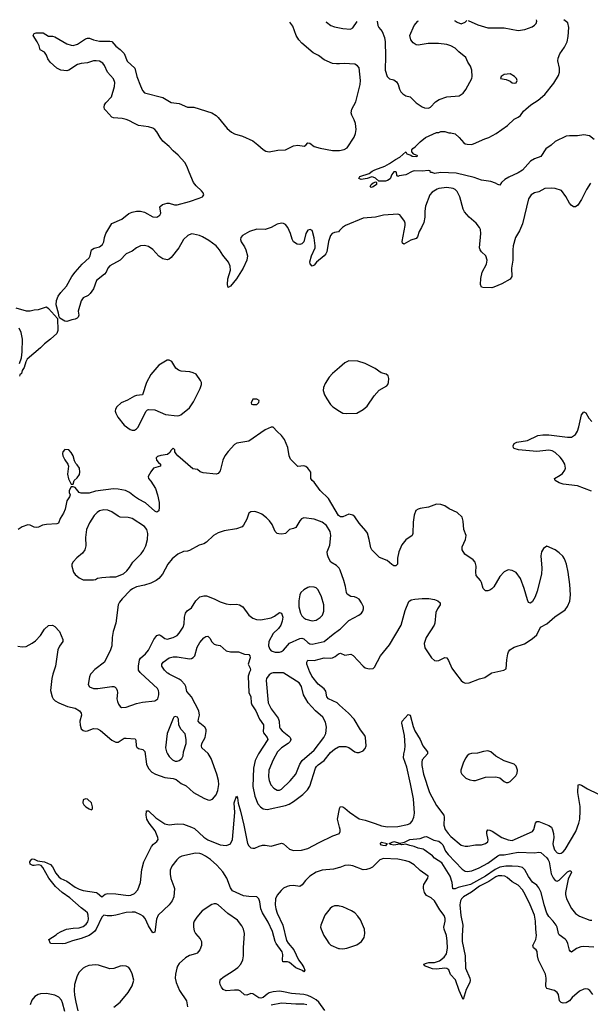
# Model space of a CAD drawing. Header units: inches. Extents: x 2057696 to 2160536, y 827480 to 1016834.
# Tile 358 of 422: x 2086867 to 2092455, y 1006755 to 1016406. Entities that reach past the tile are written whole.
import ezdxf

# ---------------------------------------------------------------- set-up
doc = ezdxf.new("R2010")
doc.units = ezdxf.units.IN
doc.header["$MEASUREMENT"] = 0
for name, color, linetype in [('C0080', 7, 'Continuous'), ('C0081', 7, 'Continuous'), ('C0090', 7, 'Continuous'), ('C0091', 7, 'Continuous')]:
    doc.layers.add(name, color=color, linetype=linetype)

msp = doc.modelspace()

# ---------------------------------------------------------------- linework, layer by layer
at = {"layer": 'C0080', "color": 5}
for points, elevation in [([(2087194.6, 1010000), (2087191.4, 1009990), (2087183.2, 1009950), (2087170.4, 1009830), (2087183.8, 1009770), (2087193.4, 1009750), (2087214, 1009730), (2087250, 1009710.4), (2087335.4, 1009675.4), (2087410, 1009657.5), (2087453.4, 1009630), (2087468.8, 1009610), (2087472, 1009590), (2087456.4, 1009530), (2087458.4, 1009490), (2087470, 1009456), (2087490, 1009437.3), (2087510, 1009433.4), (2087530, 1009437.1), (2087590, 1009457), (2087630, 1009454.9), (2087658.8, 1009438.8), (2087770, 1009342.6), (2087810, 1009324.2), (2087830, 1009324.2), (2087842.7, 1009330), (2087890, 1009362.6), (2087910, 1009364.9), (2087996.5, 1009356.5), (2088003.9, 1009343.9), (2088006.7, 1009290), (2088014.8, 1009274.8), (2088030, 1009263.6), (2088073.9, 1009253.9), (2088093.4, 1009233.4), (2088110.2, 1009110), (2088130, 1009067.2), (2088161.1, 1009030), (2088198, 1009010), (2088290, 1008978.3), (2088370, 1008967.1), (2088397.9, 1008957.9), (2088450, 1008919.6), (2088496.6, 1008896.6), (2088570.1, 1008830.1), (2088670, 1008775.8), (2088710, 1008759), (2088730, 1008757.4), (2088754.3, 1008765.7), (2088790, 1008808.4), (2088807.8, 1008852.2), (2088816.5, 1008910), (2088812.5, 1008950), (2088797.7, 1009010), (2088742.8, 1009162.8), (2088712.7, 1009212.7), (2088652.4, 1009270), (2088646.3, 1009290), (2088651.4, 1009310), (2088682.3, 1009370), (2088693.2, 1009430), (2088692.2, 1009450), (2088681.8, 1009470), (2088630.8, 1009510), (2088616.5, 1009530), (2088617, 1009550), (2088628.7, 1009590), (2088622, 1009630), (2088550, 1009769.8), (2088502.4, 1009822.4), (2088493.4, 1009870), (2088484.7, 1009890), (2088450, 1009928.2), (2088430, 1009942.3), (2088332.4, 1009990), (2088317.9, 1010000)], 420), ([(2087569.8, 1010000), (2087561, 1009990), (2087550, 1009966), (2087538, 1009890), (2087550, 1009866), (2087590, 1009851), (2087630.9, 1009850.9), (2087770, 1009870.4), (2087790.3, 1009870.3), (2087803.1, 1009863.1), (2087813.3, 1009853.3), (2087821.3, 1009830), (2087824.2, 1009810), (2087819.5, 1009750), (2087823.9, 1009723.9), (2087835.6, 1009695.6), (2087850, 1009674.8), (2087864.9, 1009664.9), (2087910, 1009666), (2088010, 1009702.4), (2088070, 1009718), (2088189.3, 1009730.7), (2088219, 1009750), (2088229.2, 1009790), (2088229.2, 1009810), (2088226, 1009830), (2088216, 1009850), (2088055, 1010000)], 440), ([(2089113.5, 1010000), (2089106, 1009970), (2089111.8, 1009811.8), (2089130.1, 1009770.1), (2089134.1, 1009710), (2089141.6, 1009690), (2089181.2, 1009630), (2089215, 1009550), (2089254.3, 1009494.3), (2089256.3, 1009470), (2089251.6, 1009430), (2089255.4, 1009415.4), (2089291.1, 1009370), (2089296.9, 1009350), (2089204.8, 1009210), (2089173.8, 1009146.2), (2089157, 1009070), (2089150.6, 1008890), (2089170, 1008796.4), (2089200.8, 1008720.8), (2089225.2, 1008690), (2089250, 1008671.4), (2089290, 1008662.9), (2089470, 1008703.7), (2089504.7, 1008715.3), (2089550, 1008743.5), (2089638.3, 1008810), (2089684.1, 1008855.9), (2089707.3, 1008892.7), (2089762.7, 1009070), (2089772.8, 1009087.2), (2089790, 1009103.8), (2089850, 1009143.9), (2089910, 1009223.6), (2089950, 1009255.9), (2089990, 1009278.2), (2090000, 1009280.5)], 420), ([(2089335.7, 1010000), (2089330, 1009998), (2089310, 1009983), (2089285.2, 1009950), (2089280.2, 1009930), (2089301.2, 1009710), (2089331.2, 1009650), (2089399.6, 1009559.6), (2089406.7, 1009530), (2089410.2, 1009470.2), (2089416.8, 1009456.8), (2089436.2, 1009436.2), (2089504.3, 1009384.3), (2089517.3, 1009370), (2089522.4, 1009350), (2089515.8, 1009330), (2089496.9, 1009310), (2089430, 1009268.6), (2089391.5, 1009228.5), (2089350.2, 1009150), (2089307.7, 1009050), (2089305.1, 1008985.1), (2089310.4, 1008950), (2089326.8, 1008906.8), (2089355.1, 1008875.1), (2089390, 1008855.3), (2089410, 1008854.6), (2089430, 1008863.6), (2089515.1, 1008944.9), (2089569.8, 1009010), (2089611.3, 1009108.7), (2089634.1, 1009145.9), (2089750, 1009246.4), (2089845.3, 1009370), (2089863.7, 1009410), (2089872.5, 1009470), (2089861.3, 1009521.3), (2089835.3, 1009570), (2089764.7, 1009630), (2089693.5, 1009710), (2089646, 1009790), (2089626, 1009870), (2089605.5, 1009905.5), (2089454.8, 1010000)], 440), ([(2090000, 1009687.9), (2089975.1, 1009710), (2089889.8, 1009750), (2089875, 1009770), (2089863.9, 1009823.9), (2089850, 1009847.1), (2089790, 1009892.8), (2089728.7, 1009970), (2089713.7, 1010000)], 420), ([(2090000, 1008096), (2089939.1, 1008080.9), (2089830, 1008068.6), (2089770, 1008048.6), (2089710, 1008012.4), (2089667.1, 1007970), (2089633.1, 1007926.9), (2089610, 1007910.9), (2089550, 1007919.1), (2089510, 1007917), (2089484.9, 1007910), (2089450, 1007892.2), (2089427.3, 1007870), (2089390, 1007826.3), (2089372.8, 1007790), (2089369.6, 1007730), (2089376.2, 1007690), (2089389.3, 1007649.3), (2089444.7, 1007530), (2089480.5, 1007380.5), (2089495.3, 1007355.3), (2089551.2, 1007290), (2089596.9, 1007190), (2089630.2, 1007150), (2089650, 1007117.1), (2089659.3, 1007090), (2089650, 1007073.2), (2089641.6, 1007081.6), (2089570, 1007111.1), (2089510, 1007163.5), (2089490, 1007172.3), (2089445.2, 1007170), (2089440.5, 1007190), (2089443.8, 1007243.8), (2089437.3, 1007270), (2089377.5, 1007350), (2089368.2, 1007370), (2089341.4, 1007470), (2089299.1, 1007559.1), (2089243.4, 1007650), (2089229.5, 1007690), (2089218.3, 1007758.3), (2089207.9, 1007790), (2089188.4, 1007808.4), (2089110, 1007810.5), (2089057.9, 1007817.9), (2088950, 1007867.3), (2088930, 1007896.8), (2088896.4, 1007990), (2088855.1, 1008055.1), (2088797.3, 1008117.3), (2088734.1, 1008174.1), (2088687.8, 1008207.8), (2088650, 1008227.5), (2088630, 1008234.3), (2088590, 1008236.4), (2088453.5, 1008206.5), (2088430, 1008193.1), (2088407.4, 1008172.6), (2088356.4, 1008110), (2088340.3, 1008070), (2088339.2, 1008030), (2088347.2, 1007987.2), (2088377.9, 1007910), (2088381.7, 1007890), (2088375.9, 1007810), (2088359, 1007770), (2088330, 1007731.3), (2088222.3, 1007630), (2088207.6, 1007590), (2088190, 1007460.9), (2088170, 1007456.3), (2088130, 1007523.5), (2088095.3, 1007595.3), (2088077.7, 1007617.7), (2088053.1, 1007633.1), (2087996.6, 1007656.6), (2087970, 1007659.5), (2087910, 1007653.7), (2087810, 1007628.7), (2087770, 1007623.6), (2087722.6, 1007622.6), (2087690, 1007627.3), (2087670, 1007609.5), (2087616.8, 1007490), (2087600.6, 1007470), (2087570, 1007444.5), (2087547.4, 1007430), (2087470, 1007398.8), (2087382.9, 1007377.1), (2087311.3, 1007350), (2087290, 1007348), (2087169.5, 1007349.5), (2087153.2, 1007390), (2087223.5, 1007436.5), (2087237.2, 1007450), (2087273.2, 1007470), (2087324, 1007490), (2087390, 1007501.1), (2087450, 1007503.1), (2087490, 1007517.4), (2087519.4, 1007540.6), (2087535.6, 1007564.4), (2087540.3, 1007590), (2087538.2, 1007630), (2087529.8, 1007650), (2087509.8, 1007670), (2087470, 1007699.2), (2087357.2, 1007797.2), (2087283.9, 1007850), (2087217.2, 1007910), (2087151.3, 1007990), (2087095.4, 1008095.4), (2087076.9, 1008116.9), (2087050, 1008123.7), (2087010, 1008114), (2086995.3, 1008115.3), (2086968.9, 1008128.9), (2086968, 1008150), (2086978, 1008170), (2086990, 1008182), (2087010, 1008178), (2087040.7, 1008160.7), (2087110, 1008150.5), (2087170, 1008124.4), (2087190, 1008101.6), (2087221.2, 1008041.2), (2087250, 1008003.1), (2087269.2, 1007989.2), (2087330, 1007961.1), (2087410, 1007903.1), (2087450, 1007883.1), (2087490, 1007870.3), (2087618, 1007850), (2087630, 1007845.5), (2087670, 1007806.8), (2087705.5, 1007834.5), (2087730, 1007842), (2087810, 1007838.6), (2087930, 1007821.7), (2087954.2, 1007825.8), (2087990, 1007842.7), (2088023, 1007877), (2088049.9, 1007950.1), (2088062.8, 1008077.2), (2088082.8, 1008150), (2088158.9, 1008301.1), (2088176.7, 1008323.3), (2088208.6, 1008350), (2088222.4, 1008370), (2088221.5, 1008390), (2088194.9, 1008454.9), (2088134.8, 1008530), (2088111.1, 1008570), (2088104.5, 1008610), (2088110, 1008651), (2088130, 1008652), (2088201.7, 1008581.7), (2088290, 1008525.3), (2088330, 1008514.8), (2088410, 1008525), (2088470, 1008522), (2088550, 1008492.9), (2088577.8, 1008477.8), (2088670, 1008392.7), (2088710, 1008366.2), (2088830, 1008319.5), (2088890, 1008312.2), (2088910, 1008317.3), (2088930, 1008329.4), (2088950, 1008370.5), (2088975, 1008635), (2088968.6, 1008730), (2088990, 1008794.8), (2088999.3, 1008779.3), (2089006.4, 1008726.4), (2089030, 1008648.4), (2089062.4, 1008510), (2089090, 1008364.9), (2089098.9, 1008330), (2089110, 1008307.2), (2089130, 1008289), (2089150, 1008284), (2089170, 1008286.7), (2089213.4, 1008306.6), (2089245.2, 1008314.8), (2089270, 1008315.3), (2089330, 1008305.3), (2089430, 1008333), (2089450, 1008327.1), (2089510, 1008277.1), (2089550, 1008261.2), (2089627.3, 1008267.3), (2089690, 1008282.8), (2089799.1, 1008340.9), (2089934.7, 1008405.3), (2089998.4, 1008430), (2090000, 1008433.7)], 380), ([(2090000, 1008490.5), (2089978.4, 1008570), (2089997.4, 1008670), (2090000, 1008675.2)], 380), ([(2089854.5, 1006694.5), (2089795, 1006775), (2089770, 1006797.5), (2089725.6, 1006825.6), (2089690, 1006841.1), (2089651, 1006851), (2089530, 1006859.9), (2089450, 1006878.7), (2089410, 1006882.9), (2089350, 1006876.4), (2089310, 1006866.5), (2089290, 1006855.8), (2089250, 1006820.8), (2089230, 1006814), (2089210, 1006818.5), (2089150, 1006857.2), (2089130, 1006860.9), (2089090, 1006845.5), (2089070, 1006849), (2089030, 1006883.4), (2089010, 1006892.5), (2088970, 1006895.2), (2088890, 1006886.6), (2088860.7, 1006900.7), (2088842.4, 1006922.4), (2088829.1, 1006950), (2088825.9, 1006970), (2088829.9, 1006990), (2088837.8, 1007002.2), (2088858.4, 1007021.6), (2088957.4, 1007082.6), (2089002.6, 1007117.4), (2089031.7, 1007150), (2089050.8, 1007190), (2089060.3, 1007230), (2089058.3, 1007310), (2089067.1, 1007450), (2089058.7, 1007490), (2089043.8, 1007523.8), (2089000, 1007580), (2088904.6, 1007644.6), (2088810, 1007731), (2088790, 1007739.1), (2088770, 1007740.4), (2088750, 1007733.5), (2088654, 1007670), (2088600.3, 1007610), (2088575.8, 1007570), (2088570.3, 1007549.7), (2088568.7, 1007511.3), (2088576.3, 1007476.3), (2088588.5, 1007450), (2088636.1, 1007396.1), (2088648.7, 1007370), (2088647.6, 1007330), (2088631.4, 1007290), (2088603.9, 1007256.1), (2088590, 1007248.7), (2088530, 1007234.6), (2088489.4, 1007210.6), (2088430, 1007154.3), (2088413.6, 1007130), (2088406.4, 1007110), (2088392.1, 1007050), (2088391.3, 1007010), (2088399.7, 1006970), (2088433.4, 1006890), (2088502, 1006790), (2088509.1, 1006730)], 420), ([(2090000, 1007718.1), (2089990, 1007720.8), (2089950, 1007718.7), (2089928.6, 1007711.4), (2089906, 1007694), (2089855.6, 1007630), (2089817.4, 1007530), (2089814.3, 1007510), (2089818.5, 1007490), (2089846, 1007430), (2089870, 1007390.4), (2089894.5, 1007354.5), (2089914.8, 1007334.8), (2089990, 1007301.7), (2090000, 1007301.2)], 420), ([(2087790, 1006726), (2087850, 1006776.9), (2087930.8, 1006870), (2087970, 1006935.5), (2087983.9, 1006990), (2087970, 1007055.1), (2087950, 1007097), (2087934.9, 1007114.9), (2087908.5, 1007128.5), (2087870, 1007132.6), (2087850, 1007129.7), (2087790, 1007107.2), (2087750, 1007101.5), (2087638.1, 1007138.1), (2087610, 1007142.2), (2087545.3, 1007134.7), (2087510, 1007122.9), (2087487.5, 1007110), (2087450, 1007068.9), (2087430, 1007034.2), (2087404.8, 1006950), (2087401.2, 1006890), (2087405.5, 1006845.5), (2087416.7, 1006776.7), (2087438, 1006690)], 420), ([(2087310, 1006684.2), (2087287.6, 1006770), (2087275.8, 1006795.8), (2087250, 1006824.4), (2087210, 1006845.2), (2087130, 1006861.5), (2087070, 1006857.6), (2087048.6, 1006851.4), (2087014, 1006830), (2086985, 1006795), (2086970.2, 1006749.8)], 420), ([(2089678.3, 1006750), (2089650, 1006756.3), (2089570, 1006755.4), (2089430, 1006766.1), (2089330, 1006747)], 440)]:
    msp.add_lwpolyline(points, dxfattribs=dict(at, elevation=elevation))
for points, elevation in [([(2088390, 1009576), (2088378, 1009570), (2088370, 1009558), (2088312.7, 1009410), (2088295.3, 1009270), (2088303.7, 1009230), (2088314, 1009210), (2088330, 1009184.9), (2088363, 1009150), (2088390, 1009139.5), (2088410, 1009138.9), (2088430, 1009144.6), (2088454.9, 1009165.1), (2088468, 1009190), (2088472.4, 1009230), (2088496.1, 1009310), (2088498.7, 1009350), (2088487.4, 1009407.4), (2088448.3, 1009448.3), (2088424.5, 1009490), (2088420.9, 1009550), (2088414, 1009570)], 440), ([(2087510, 1008769), (2087490, 1008759), (2087484.9, 1008730), (2087496, 1008710), (2087516, 1008690), (2087546, 1008670), (2087570, 1008662.8), (2087579, 1008670), (2087581.2, 1008690), (2087569, 1008730), (2087530, 1008765.2)], 420)]:
    msp.add_lwpolyline(points, close=True, dxfattribs=dict(at, elevation=elevation))
at = {"layer": 'C0081', "color": 5}
for points, elevation in [([(2090000, 1015973.6), (2089970, 1015972.4), (2089930, 1015977.4), (2089850, 1016011.1), (2089794.3, 1016054.3), (2089740, 1016080), (2089630, 1016175.6), (2089599.6, 1016210), (2089575.1, 1016250), (2089542, 1016342), (2089513.5, 1016382.7)], 380), ([(2089865.4, 1016385.7), (2089870, 1016380.7), (2089914.8, 1016350), (2089950, 1016335.8), (2090000, 1016324.7)], 380), ([(2090000, 1014338.8), (2089990, 1014327.6), (2089950, 1014319.7), (2089926.7, 1014310), (2089910, 1014289.4), (2089890, 1014232.7), (2089873.4, 1014130), (2089865.2, 1014110), (2089850, 1014089.7), (2089774.4, 1014030), (2089750, 1013999.3), (2089730, 1013988.7), (2089712, 1014012), (2089710, 1014031.3), (2089725.7, 1014090), (2089759.8, 1014170), (2089761.6, 1014190), (2089750, 1014269.2), (2089734.5, 1014330), (2089730, 1014339.5), (2089713.2, 1014350), (2089690, 1014342), (2089670.4, 1014310), (2089650, 1014229.3), (2089631.6, 1014208.4), (2089610, 1014202), (2089584.4, 1014204.4), (2089550, 1014229.4), (2089534.9, 1014254.9), (2089518.2, 1014310), (2089492.2, 1014370), (2089470, 1014399.3), (2089450, 1014409.8), (2089430, 1014411.3), (2089390, 1014401), (2089330, 1014369.1), (2089290, 1014354.6), (2089270, 1014350.6), (2089190, 1014352.2), (2089118, 1014330), (2089050.2, 1014289.8), (2089033.7, 1014270), (2089029, 1014250), (2089035.6, 1014230), (2089070, 1014180.4), (2089082.7, 1014150), (2089096.5, 1014090), (2089090.2, 1014050), (2089056, 1013970), (2088990, 1013865.1), (2088930, 1013792.7), (2088910, 1013782), (2088902.4, 1013810), (2088905.9, 1013865.9), (2088931.6, 1013950), (2088927.5, 1013990), (2088911.5, 1014030), (2088857.9, 1014097.9), (2088825.4, 1014150), (2088790, 1014189.6), (2088720.1, 1014240.1), (2088657.4, 1014277.4), (2088629.3, 1014290), (2088570, 1014305.1), (2088550, 1014305.7), (2088513, 1014290), (2088472.4, 1014250), (2088426, 1014170), (2088350, 1014076.3), (2088330, 1014058.3), (2088310, 1014052.1), (2088270, 1014063.1), (2088230, 1014089), (2088170, 1014152.1), (2088130, 1014181.4), (2088090, 1014192.3), (2088050, 1014188.7), (2088010, 1014170.9), (2087970, 1014136.4), (2087910, 1014112.1), (2087849.6, 1014050.4), (2087750, 1013992.2), (2087731.9, 1013970), (2087712.7, 1013930), (2087697.2, 1013910), (2087620.3, 1013850), (2087590, 1013769.2), (2087558, 1013722), (2087537.7, 1013702.3), (2087490, 1013680.5), (2087469.4, 1013650.6), (2087441.3, 1013550), (2087444.9, 1013510), (2087439.1, 1013490), (2087430, 1013479.3), (2087411.3, 1013470), (2087376.7, 1013463.3), (2087330, 1013446.6), (2087310, 1013449.7), (2087260.9, 1013480.9), (2087253.8, 1013493.8), (2087248, 1013530), (2087223.5, 1013610), (2087227, 1013653), (2087243.7, 1013696.3), (2087268.5, 1013731.5), (2087326.3, 1013793.7), (2087379.2, 1013890), (2087410, 1013932.7), (2087477.7, 1014010), (2087548.7, 1014071.3), (2087558.9, 1014090), (2087569.7, 1014150.3), (2087595.1, 1014164.9), (2087650, 1014179.5), (2087677.3, 1014202.8), (2087689.6, 1014230), (2087696.3, 1014270), (2087709.7, 1014310), (2087771, 1014409), (2087868, 1014452), (2087935.2, 1014504.8), (2087970, 1014520.3), (2088010, 1014530.2), (2088050, 1014528.2), (2088090, 1014518.6), (2088170, 1014473.4), (2088210, 1014470.2), (2088241.1, 1014490), (2088249.7, 1014510), (2088239.5, 1014570), (2088264.5, 1014595.5), (2088310, 1014608.8), (2088330, 1014607.4), (2088384.7, 1014590), (2088410, 1014592.2), (2088530, 1014624.2), (2088624.7, 1014655.3), (2088657, 1014670), (2088669.7, 1014690), (2088663.9, 1014710), (2088648.7, 1014730), (2088596.5, 1014776.5), (2088570.3, 1014810.3), (2088525.7, 1014910), (2088504.1, 1014970), (2088484.7, 1015004.7), (2088418.1, 1015078.1), (2088370, 1015120.2), (2088330, 1015164.5), (2088270, 1015215.3), (2088242, 1015250), (2088210, 1015308.3), (2088190, 1015330.8), (2088170, 1015343.1), (2088130, 1015356.8), (2088029.6, 1015370), (2087990, 1015387), (2087937.5, 1015417.5), (2087910, 1015427.2), (2087870, 1015436.5), (2087785, 1015445), (2087770, 1015451.5), (2087710, 1015514.5), (2087698.7, 1015530), (2087693, 1015550), (2087699.1, 1015570), (2087709.8, 1015590), (2087765.5, 1015650), (2087796.5, 1015750), (2087800.3, 1015790), (2087784.7, 1015824.7), (2087727.1, 1015890), (2087697.4, 1015957.4), (2087680, 1015980), (2087650, 1015998.7), (2087616.8, 1016003.2), (2087590, 1016001.1), (2087530, 1015982.4), (2087470, 1015976.4), (2087434.2, 1015965.8), (2087350, 1015909.7), (2087330, 1015905.6), (2087270, 1015909.7), (2087230, 1015931.3), (2087165.1, 1015990), (2087142.4, 1016022.4), (2087130, 1016059), (2087110, 1016089), (2087069, 1016110), (2087058, 1016150), (2087039, 1016190), (2086999.3, 1016250), (2087007.9, 1016272.1), (2087030, 1016277.3), (2087097.3, 1016277.3), (2087150, 1016244.7), (2087190, 1016244.7), (2087210, 1016238), (2087330.4, 1016170.4), (2087370, 1016154.9), (2087390, 1016152.7), (2087433.9, 1016166.1), (2087510, 1016218), (2087530, 1016224.9), (2087550, 1016224.9), (2087590, 1016207.7), (2087650, 1016194.4), (2087750, 1016194.8), (2087770, 1016190.8), (2087807.9, 1016147.9), (2087852.4, 1016112.4), (2087890, 1016074.4), (2087919.1, 1015999.1), (2087994.4, 1015930), (2088014.9, 1015850), (2088050, 1015756), (2088070, 1015711), (2088088.5, 1015688.5), (2088270, 1015642), (2088350, 1015594), (2088430, 1015583), (2088510, 1015548), (2088572, 1015550), (2088750, 1015493.4), (2088790, 1015467.3), (2088810, 1015447.7), (2088899, 1015339), (2088942, 1015302), (2088970, 1015287.3), (2089050, 1015264.9), (2089150, 1015217.1), (2089199.9, 1015179.9), (2089250, 1015133.4), (2089278.3, 1015118.3), (2089310, 1015112.2), (2089394.1, 1015125.9), (2089470, 1015128.9), (2089550, 1015170.2), (2089590, 1015175), (2089653.7, 1015166.3), (2089670, 1015174.9), (2089690, 1015199.1), (2089710, 1015194.4), (2089750, 1015163.6), (2089810, 1015145.8), (2089930, 1015124.2), (2089990, 1015122.4), (2090000, 1015124.5)], 380), ([(2086830, 1013582.8), (2086930, 1013550.8), (2086970, 1013550.8), (2087010, 1013560.7), (2087050, 1013564), (2087130, 1013590.8), (2087150, 1013574.8), (2087236.2, 1013476.2), (2087239.9, 1013360.1), (2087230.5, 1013330), (2087170, 1013273.2), (2087110.5, 1013229.5), (2087070.5, 1013189.5), (2086940.6, 1013079.4), (2086926.2, 1013053.8), (2086910, 1012995.3), (2086890, 1012966), (2086883.6, 1012936.4), (2086870, 1012926), (2086866.8, 1012913.2)], 380), ([(2086864.2, 1013035.8), (2086885.6, 1013090), (2086891.9, 1013151.9), (2086893.4, 1013273.4), (2086880.1, 1013340.1), (2086863.5, 1013383.5)], 380), ([(2090000, 1012997.7), (2089930, 1012937.2), (2089899.3, 1012900.7), (2089859.8, 1012840.2), (2089840.7, 1012799.3), (2089838.8, 1012770), (2089850.7, 1012730), (2089873.4, 1012690), (2089910, 1012634), (2089934.8, 1012610), (2090000, 1012569.5)], 420), ([(2090000, 1011539.7), (2089990, 1011547.6), (2089891.8, 1011711.8), (2089809.8, 1011790), (2089751.4, 1011871.4), (2089731.5, 1011890), (2089719.7, 1011910), (2089717, 1011970), (2089689.3, 1012010), (2089670, 1012026.6), (2089650, 1012034), (2089590, 1012026), (2089518, 1012098), (2089505.1, 1012130), (2089492.9, 1012212.9), (2089459.5, 1012290), (2089431.5, 1012331.5), (2089387.9, 1012367.9), (2089350, 1012412.7), (2089330, 1012412), (2089270, 1012387), (2089110, 1012273.2), (2088993.6, 1012253.6), (2088970, 1012241.2), (2088907.1, 1012172.9), (2088875.5, 1012130), (2088857.6, 1012090), (2088830, 1011985.2), (2088810, 1011958), (2088790, 1011951.8), (2088663.2, 1011963.2), (2088635.5, 1011975.5), (2088610, 1011996), (2088564.1, 1012004.1), (2088415.3, 1012130), (2088398, 1012150), (2088388, 1012170), (2088386, 1012190), (2088370, 1012206), (2088350, 1012186), (2088336.9, 1012163.1), (2088314.4, 1012145.6), (2088250, 1012134), (2088216.9, 1012123.1), (2088204.7, 1012110), (2088206.8, 1012090), (2088225.5, 1012065.5), (2088244.7, 1012050), (2088244.7, 1012030), (2088178, 1012010), (2088150, 1011975.3), (2088124.9, 1011930), (2088128, 1011910), (2088150, 1011884), (2088196.4, 1011810), (2088217.1, 1011750), (2088232.3, 1011672.3), (2088233.3, 1011626.7), (2088228.5, 1011591.5), (2088210, 1011578.4), (2088190, 1011589.7), (2088099.6, 1011670), (2088030, 1011705.3), (2087990, 1011730.9), (2087942.7, 1011770), (2087902, 1011790), (2087830, 1011804.8), (2087787.4, 1011807.4), (2087610, 1011783.4), (2087546.4, 1011766.4), (2087470, 1011764.2), (2087448.7, 1011770), (2087410, 1011819), (2087390, 1011828.7), (2087372, 1011828), (2087351, 1011790), (2087351, 1011770), (2087361, 1011750), (2087356.3, 1011730), (2087330.3, 1011690), (2087311.7, 1011608.3), (2087294.9, 1011570), (2087262.3, 1011517.7), (2087248.4, 1011471.6), (2087230, 1011463.6), (2087130, 1011457.6), (2087092, 1011450), (2087050, 1011432.7), (2087030, 1011429.3), (2087010, 1011432.7), (2086970, 1011452.3), (2086945.8, 1011454.2), (2086890, 1011434.5), (2086850.7, 1011410)], 420), ([(2090000, 1011022.3), (2089995.8, 1011030), (2089970, 1011056.3), (2089915.1, 1011090), (2089889.6, 1011130), (2089880.1, 1011160.1), (2089879.5, 1011190), (2089904.2, 1011255.8), (2089915.1, 1011350), (2089908.4, 1011390), (2089870, 1011448), (2089830, 1011481.3), (2089749.6, 1011509.6), (2089650, 1011522.7), (2089628.1, 1011511.9), (2089610, 1011494), (2089570, 1011429.5), (2089550, 1011419.5), (2089510.6, 1011409.4), (2089471, 1011370), (2089435.6, 1011364.4), (2089405.8, 1011365.8), (2089389, 1011370), (2089370, 1011389), (2089339.2, 1011459.2), (2089314.9, 1011494.9), (2089284.8, 1011524.8), (2089238.6, 1011558.6), (2089210, 1011572.8), (2089170, 1011584), (2089130, 1011583.7), (2089112.4, 1011567.6), (2089090.4, 1011510), (2089060.4, 1011450), (2089045.9, 1011434.1), (2088990, 1011416.3), (2088870, 1011396.3), (2088810, 1011375.1), (2088764.9, 1011350), (2088696.3, 1011283.7), (2088670, 1011267.3), (2088625.1, 1011254.9), (2088530, 1011204.5), (2088510, 1011197), (2088470, 1011192), (2088414.4, 1011165.6), (2088359.9, 1011120.1), (2088317.1, 1011070), (2088265.7, 1010970), (2088230.8, 1010929.2), (2088204.9, 1010910), (2088150, 1010883.1), (2088090, 1010861.8), (2088010, 1010846.6), (2087971.5, 1010828.5), (2087948, 1010810), (2087870.4, 1010730), (2087844.5, 1010695.5), (2087832.4, 1010670), (2087808.9, 1010490), (2087782.6, 1010410), (2087774, 1010350), (2087770.4, 1010269.6), (2087756.3, 1010230), (2087697.3, 1010110), (2087602.8, 1010037.2), (2087569.8, 1010000)], 440), ([(2088055, 1010000), (2088047.3, 1010007.2), (2088031.8, 1010030), (2088029.6, 1010070), (2088040.5, 1010130), (2088051.1, 1010148.9), (2088098, 1010190), (2088130, 1010227.3), (2088180.4, 1010330), (2088210, 1010368.4), (2088230, 1010377.6), (2088235.8, 1010375.8), (2088250, 1010370.4), (2088290, 1010340.9), (2088310, 1010335.6), (2088370, 1010350.3), (2088410, 1010370.4), (2088428.8, 1010391.2), (2088467.6, 1010452.4), (2088476.3, 1010483.7), (2088482.3, 1010550), (2088491.5, 1010590), (2088507.6, 1010612.4), (2088550, 1010640.4), (2088592.6, 1010710), (2088632.5, 1010747.5), (2088670, 1010758), (2088697.2, 1010757.2), (2088770, 1010730.2), (2088830, 1010699.1), (2088890, 1010679.6), (2088930, 1010674.3), (2088990, 1010676), (2089021, 1010670), (2089053, 1010650), (2089110, 1010568.2), (2089150, 1010539.5), (2089187.7, 1010527.7), (2089230, 1010524.6), (2089330, 1010542), (2089361.2, 1010558.8), (2089410, 1010595.8), (2089430, 1010590.4), (2089444.5, 1010550), (2089438.7, 1010510), (2089425.8, 1010470), (2089403, 1010437), (2089350.3, 1010390), (2089306.4, 1010310), (2089304.2, 1010270), (2089315.6, 1010235.6), (2089330, 1010218.4), (2089370, 1010206), (2089410, 1010205.7), (2089430, 1010211.7), (2089450, 1010225.3), (2089510, 1010294), (2089610, 1010340.5), (2089630, 1010343.7), (2089650, 1010337.8), (2089690, 1010299.7), (2089710, 1010287.7), (2089730, 1010285.6), (2089850, 1010310.3), (2089935.8, 1010384.2), (2090000, 1010427.8)], 440), ([(2086850, 1010266), (2086890, 1010258.4), (2086930, 1010263), (2086990, 1010294), (2087021.6, 1010318.4), (2087070.8, 1010369.2), (2087110, 1010430.6), (2087150, 1010466.8), (2087190, 1010470.7), (2087210, 1010457.1), (2087258, 1010410), (2087290.2, 1010329.8), (2087290.2, 1010309.8), (2087255.6, 1010264.4), (2087242, 1010230), (2087217.3, 1010070), (2087194.6, 1010000)], 420), ([(2088317.9, 1010000), (2088310, 1010005.4), (2088284.4, 1010030), (2088259.3, 1010070), (2088259.8, 1010090), (2088273, 1010110), (2088330, 1010152.3), (2088370, 1010159.2), (2088410, 1010159.7), (2088530, 1010142.8), (2088550, 1010144.7), (2088567.1, 1010152.9), (2088580.9, 1010170), (2088605, 1010255), (2088630, 1010302.6), (2088670, 1010347), (2088690, 1010360.3), (2088710, 1010363.8), (2088730, 1010344.9), (2088750, 1010307.7), (2088770, 1010286), (2088790, 1010277.1), (2088830, 1010270.5), (2088890, 1010219.6), (2088930, 1010208.4), (2089010, 1010208.3), (2089070, 1010186.9), (2089110, 1010182.4), (2089122.4, 1010170), (2089123.1, 1010150), (2089104.9, 1010090), (2089124.4, 1010050), (2089127, 1010030), (2089114.8, 1010005.2), (2089113.5, 1010000)], 420), ([(2089713.7, 1010000), (2089708.7, 1010010), (2089679.8, 1010090), (2089680.5, 1010110), (2089690, 1010127.7), (2089750, 1010125.6), (2089850, 1010151.4), (2089910, 1010146.8), (2089929.9, 1010150.1), (2089956.9, 1010163.1), (2089990, 1010188.8), (2090000, 1010192.3)], 420), ([(2089454.8, 1010000), (2089450, 1010003), (2089350, 1010005.1), (2089335.7, 1010000)], 440)]:
    msp.add_lwpolyline(points, dxfattribs=dict(at, elevation=elevation))
for points, elevation in [([(2088330, 1013068.7), (2088310, 1013068.7), (2088230, 1013021.2), (2088150.4, 1012929.6), (2088110.5, 1012850), (2088070.5, 1012729.5), (2088010, 1012722.7), (2087990, 1012716), (2087924.1, 1012675.9), (2087861, 1012650), (2087818.8, 1012610), (2087805.5, 1012590), (2087803.1, 1012570), (2087807.6, 1012550), (2087827.6, 1012510), (2087890, 1012430.4), (2087950, 1012390.6), (2087970, 1012384), (2087990, 1012384), (2088010, 1012394.8), (2088025.2, 1012410), (2088105.2, 1012570), (2088118, 1012582), (2088130, 1012586), (2088190, 1012581), (2088296.1, 1012536.1), (2088410, 1012521.6), (2088430, 1012524.9), (2088446.3, 1012533.7), (2088530, 1012600.3), (2088570, 1012659.5), (2088634, 1012790), (2088647.3, 1012830), (2088646.6, 1012850), (2088639.3, 1012870), (2088594, 1012930), (2088565.1, 1012945.1), (2088534.1, 1012954.1), (2088450, 1012962), (2088422, 1012970), (2088397.2, 1012990), (2088356.5, 1013056.5)], 420), ([(2089190, 1012688), (2089150, 1012686), (2089134, 1012650), (2089138, 1012638), (2089150, 1012634), (2089190, 1012634), (2089210, 1012654), (2089213.6, 1012673.6)], 420), ([(2087310, 1012192.7), (2087290.7, 1012169.3), (2087287.3, 1012152.7), (2087290.7, 1012130), (2087310, 1012091.3), (2087338, 1012050), (2087344.7, 1012030), (2087334.8, 1011950), (2087344.5, 1011904.5), (2087370, 1011854), (2087390, 1011854), (2087402, 1011890), (2087430, 1011914.8), (2087452.7, 1011947.3), (2087457.6, 1011970), (2087453.6, 1012010), (2087430, 1012044), (2087416, 1012056), (2087402.7, 1012082.7), (2087389.3, 1012130), (2087370, 1012164), (2087350, 1012189)], 420), ([(2087690, 1011601.1), (2087650, 1011591), (2087625.1, 1011574.9), (2087595.3, 1011544.7), (2087550, 1011474), (2087521.8, 1011410), (2087510.2, 1011330), (2087514, 1011250), (2087506.4, 1011210), (2087483.4, 1011176.6), (2087427.5, 1011132.5), (2087390, 1011092.7), (2087379.1, 1011070), (2087378, 1011050), (2087394, 1010990), (2087410, 1010966.8), (2087450, 1010934), (2087490, 1010914.8), (2087590, 1010914.8), (2087610, 1010918.8), (2087630, 1010930.7), (2087670, 1010939.1), (2087750, 1010946.4), (2087810, 1010946.4), (2087884.4, 1010975.6), (2087915.2, 1011004.8), (2087942, 1011038), (2087974, 1011090), (2088056.3, 1011170), (2088078.2, 1011201.8), (2088101.7, 1011250), (2088119.8, 1011310), (2088123.1, 1011370), (2088113.3, 1011410), (2088090, 1011438.9), (2087970, 1011516.9), (2087930, 1011525.4), (2087850, 1011531), (2087830, 1011538.9), (2087770, 1011583.5), (2087730, 1011599.7)], 440), ([(2089710, 1010847.6), (2089690, 1010841.6), (2089650, 1010818.7), (2089620.3, 1010790), (2089610.3, 1010770), (2089599.6, 1010710), (2089599.6, 1010650), (2089616.5, 1010590), (2089630, 1010563), (2089650, 1010541.6), (2089670, 1010528.5), (2089730, 1010514), (2089770, 1010520.3), (2089810, 1010544.9), (2089832.4, 1010570), (2089845.7, 1010610), (2089845.1, 1010670), (2089823.5, 1010750), (2089790, 1010817), (2089770, 1010836.2), (2089750, 1010845.1)], 460)]:
    msp.add_lwpolyline(points, close=True, dxfattribs=dict(at, elevation=elevation))
at = {"layer": 'C0090', "color": 5}
for points, elevation in [([(2091135.9, 1010000), (2091190, 1009928.5), (2091210, 1009912), (2091230, 1009903.7), (2091270, 1009905.7), (2091370, 1009944.4), (2091421.4, 1009958.6), (2091482.8, 1010000)], 420), ([(2090000, 1009280.5), (2090010, 1009282.8), (2090061.7, 1009281.7), (2090091.9, 1009271.9), (2090150, 1009230.6), (2090170, 1009222), (2090190, 1009222), (2090230, 1009238.8), (2090250, 1009261), (2090260.9, 1009290), (2090254, 1009370), (2090247, 1009390), (2090204.8, 1009444.8), (2090142, 1009550), (2090088, 1009610), (2090000, 1009687.9)], 420), ([(2090000, 1008675.2), (2090010, 1008694.9), (2090030, 1008690.3), (2090050, 1008677.4), (2090097.5, 1008637.5), (2090190, 1008574.3), (2090250, 1008560.2), (2090348.3, 1008528.3), (2090410, 1008502.8), (2090470, 1008494.5), (2090570, 1008496.3), (2090664.3, 1008515.8), (2090691.6, 1008528.4), (2090711, 1008549), (2090728.4, 1008590), (2090732.8, 1008630), (2090722.2, 1008770), (2090695, 1008915), (2090658.1, 1009078.1), (2090627.1, 1009170), (2090628.7, 1009210), (2090638.8, 1009250), (2090642.4, 1009290), (2090633.8, 1009390), (2090608.6, 1009511.4), (2090612, 1009530), (2090670, 1009594), (2090690.3, 1009590.3), (2090719.1, 1009479.1), (2090736.5, 1009436.5), (2090789.2, 1009350), (2090816.2, 1009290), (2090861.1, 1009230), (2090859.6, 1009210), (2090809.5, 1009150.5), (2090804.4, 1009130), (2090804.9, 1009095.1), (2090822.5, 1009010), (2090881.7, 1008830), (2090950, 1008704.2), (2091020.8, 1008610), (2091025.2, 1008590), (2091019.6, 1008510), (2091033.8, 1008470), (2091062, 1008430), (2091090, 1008400.3), (2091190, 1008315.3), (2091230, 1008305.7), (2091254.5, 1008305.5), (2091330, 1008317.6), (2091390, 1008318.4), (2091430, 1008330.4), (2091450, 1008348.2), (2091454.2, 1008365.8), (2091441.3, 1008430), (2091441.2, 1008450), (2091450, 1008465.3), (2091470, 1008462.7), (2091492.5, 1008452.5), (2091590, 1008388.7), (2091650, 1008365.8), (2091690, 1008361.3), (2091890, 1008448), (2091902, 1008470), (2091916.9, 1008530), (2091930, 1008546), (2091950, 1008547.2), (2092049.2, 1008509.2), (2092073.7, 1008490), (2092086.1, 1008466.1), (2092096, 1008430), (2092097.4, 1008390), (2092089.3, 1008329.3), (2092090.3, 1008310), (2092102.7, 1008270), (2092130, 1008240.3), (2092150, 1008232.2), (2092170, 1008236.4), (2092190, 1008250.4), (2092210, 1008273), (2092311.9, 1008450), (2092343.5, 1008530), (2092352.7, 1008570), (2092356.8, 1008650), (2092354.9, 1008694.9), (2092332.8, 1008830), (2092335.3, 1008904.7), (2092348.9, 1008911.1), (2092370, 1008902), (2092426.6, 1008866.6), (2092530, 1008816.4)], 380), ([(2090000, 1008433.7), (2090006.9, 1008450), (2090005.6, 1008470), (2090000, 1008490.5)], 380), ([(2092490, 1007316.1), (2092390, 1007322.1), (2092361.5, 1007318.5), (2092318.2, 1007301.8), (2092270, 1007267), (2092257.1, 1007277.1), (2092250, 1007286), (2092233.5, 1007350), (2092220.2, 1007380.2), (2092210, 1007394.5), (2092150, 1007435.6), (2092142.4, 1007450), (2092130.6, 1007510), (2092121, 1007530), (2092091.4, 1007571.4), (2092050, 1007615.6), (2092029, 1007649), (2092002.2, 1007730), (2091972.9, 1007850), (2091950, 1007898), (2091930, 1007923), (2091890, 1007951), (2091850, 1008008.7), (2091813.2, 1008073.2), (2091790, 1008095.2), (2091750, 1008106.4), (2091688.8, 1008108.8), (2091628.2, 1008108.2), (2091570, 1008098.1), (2091523.1, 1008076.9), (2091429.4, 1008010), (2091282, 1007930), (2091161.4, 1007898.6), (2091130, 1007885.7), (2091110, 1007886), (2091101.1, 1007950), (2091083, 1008010), (2091001.7, 1008141.7), (2090930, 1008186), (2090909.6, 1008209.6), (2090829.5, 1008269.5), (2090817.2, 1008277.2), (2090770, 1008284.2), (2090730, 1008301.5), (2090688.7, 1008310), (2090650, 1008325.2), (2090610, 1008319), (2090590, 1008325.2), (2090530, 1008315.1), (2090501.3, 1008321.3), (2090486, 1008330), (2090530, 1008351.8), (2090590, 1008334), (2090620.4, 1008339.6), (2090636.4, 1008343.6), (2090688.1, 1008371.9), (2090790, 1008379.5), (2090830, 1008398), (2090850, 1008399.1), (2090922.8, 1008362.8), (2090970, 1008353), (2090990, 1008338.5), (2091010, 1008317.3), (2091037.3, 1008257.3), (2091063.7, 1008223.7), (2091199.5, 1008079.5), (2091230, 1008061.6), (2091250, 1008057.1), (2091295.6, 1008064.4), (2091366.9, 1008093.1), (2091450, 1008139.4), (2091550, 1008210.2), (2091570, 1008218.9), (2091610, 1008220.8), (2091750, 1008245.2), (2091910, 1008238.5), (2091950, 1008246), (2091970, 1008242.3), (2092027.8, 1008190), (2092043, 1008170), (2092051.1, 1008150), (2092072.5, 1008032.5), (2092090, 1007993.1), (2092110, 1007966.9), (2092130, 1007960.7), (2092150, 1007971.4), (2092230, 1008054.2), (2092250, 1008063.7), (2092262.8, 1008062.8), (2092270.4, 1008050), (2092238.6, 1007981.4), (2092211.4, 1007850), (2092210.8, 1007830), (2092221.2, 1007790), (2092270, 1007695.2), (2092310, 1007646.3), (2092350, 1007620.2), (2092450, 1007578.6), (2092470, 1007579.1)], 360), ([(2092479.5, 1006850), (2092450, 1006889.2), (2092430, 1006902.7), (2092410, 1006906.6), (2092390, 1006902), (2092350, 1006882.9), (2092278.6, 1006821.4), (2092250, 1006789.5), (2092218, 1006770), (2092190, 1006766), (2092170, 1006774), (2092154, 1006790), (2092143.7, 1006850), (2092131.8, 1006871.8), (2092104, 1006890), (2092029.6, 1006910), (2092020.5, 1006930), (2092024, 1007010), (2092014.7, 1007050), (2091948.7, 1007188.7), (2091938.3, 1007230), (2091933.8, 1007273.8), (2091923.6, 1007290), (2091899.6, 1007310), (2091893, 1007330), (2091921.5, 1007390), (2091927.4, 1007430), (2091920.7, 1007490), (2091919.5, 1007570), (2091906.8, 1007630), (2091866.1, 1007730), (2091818.6, 1007830), (2091790, 1007878.5), (2091750, 1007923.1), (2091690, 1007955.6), (2091639.4, 1007999.4), (2091617.6, 1008010), (2091590, 1008015.4), (2091552.7, 1008012.7), (2091530, 1008004.5), (2091460.1, 1007959.9), (2091370, 1007913.9), (2091290, 1007853.5), (2091212, 1007810), (2091193.5, 1007790), (2091183.6, 1007770), (2091178.4, 1007730), (2091187, 1007627), (2091205.9, 1007530), (2091198.6, 1007430), (2091201.1, 1007370), (2091228.7, 1007230), (2091234.1, 1007110), (2091276.5, 1007010), (2091277.4, 1006990), (2091275.3, 1006970), (2091239, 1006901), (2091210, 1006802), (2091169.1, 1006890), (2091136, 1006996), (2091087, 1007047), (2091070, 1007091.5), (2091050, 1007104.4), (2091028.8, 1007108.8), (2090950, 1007100.2), (2090910, 1007102.3), (2090832.1, 1007132.1), (2090826, 1007150), (2090850, 1007159.6), (2090874, 1007166), (2090930, 1007165.6), (2090977.9, 1007182.1), (2091024.3, 1007215.7), (2091046.6, 1007250), (2091056.3, 1007303.7), (2091054.6, 1007374.6), (2091045.5, 1007430), (2091022.3, 1007490), (2091021.6, 1007510), (2091034.6, 1007570), (2091034.6, 1007594.6), (2091024.4, 1007624.4), (2090980.8, 1007680.8), (2090929.1, 1007769.1), (2090897.6, 1007797.6), (2090850, 1007822.3), (2090831.9, 1007850), (2090820.8, 1007890), (2090820.4, 1007910), (2090826, 1007930), (2090865.1, 1007990), (2090865.6, 1008010), (2090787.6, 1008067.6), (2090730, 1008121.1), (2090682.7, 1008150), (2090650, 1008162), (2090570, 1008178.2), (2090430, 1008183.9), (2090392.7, 1008170), (2090320.6, 1008099.4), (2090295.1, 1008084.9), (2090264.5, 1008075.5), (2090230, 1008074), (2090130, 1008110.9), (2090090, 1008119.8), (2090050, 1008115.1), (2090003.2, 1008096.8), (2090000, 1008096)], 380), ([(2090000, 1007301.2), (2090030, 1007299.5), (2090070, 1007306), (2090170, 1007336.5), (2090215.8, 1007370), (2090240.4, 1007410), (2090245.7, 1007450), (2090243.1, 1007490), (2090203.6, 1007583.6), (2090178.3, 1007618.3), (2090147.6, 1007650), (2090117, 1007670), (2090030, 1007709.8), (2090000, 1007718.1)], 420)]:
    msp.add_lwpolyline(points, dxfattribs=dict(at, elevation=elevation))
for points, elevation in [([(2091450, 1009239.6), (2091410, 1009234), (2091350, 1009215.1), (2091290, 1009212.6), (2091270, 1009206.6), (2091248.7, 1009190), (2091234.9, 1009170), (2091213, 1009127), (2091186.7, 1009050), (2091188.4, 1009030), (2091197.1, 1009010), (2091237.3, 1008970), (2091274.1, 1008954.1), (2091310, 1008949.1), (2091330, 1008950.2), (2091430, 1008981.5), (2091530, 1008985.3), (2091570, 1008974), (2091610, 1008940.5), (2091630, 1008930.5), (2091650, 1008927.7), (2091670, 1008937.3), (2091703.7, 1008970), (2091725.8, 1008994.2), (2091739.6, 1009020.4), (2091740.9, 1009050), (2091730, 1009088), (2091709.4, 1009109.4), (2091610, 1009142.9), (2091530, 1009187.8), (2091479.3, 1009230)], 420), ([(2090450, 1008309.8), (2090422, 1008310), (2090410, 1008315.1), (2090397, 1008330), (2090410, 1008343), (2090466, 1008330)], 360)]:
    msp.add_lwpolyline(points, close=True, dxfattribs=dict(at, elevation=elevation))
at = {"layer": 'C0091', "color": 5}
for points, elevation in [([(2090000, 1016324.7), (2090030, 1016318), (2090105.6, 1016314.4), (2090130, 1016327.7), (2090171.3, 1016388.4)], 380), ([(2092491.8, 1015231.8), (2092447.6, 1015267.6), (2092390, 1015276.2), (2092330, 1015266), (2092250, 1015267.7), (2092217.3, 1015262.7), (2092110, 1015211.8), (2092070, 1015176.4), (2092018.7, 1015141.3), (2091970, 1015065.1), (2091910, 1015041.7), (2091870, 1015018.7), (2091790, 1014930.7), (2091750, 1014905.7), (2091656.8, 1014863.2), (2091619.4, 1014840.6), (2091586, 1014810), (2091570, 1014785.2), (2091550, 1014789), (2091525.1, 1014805.1), (2091480.8, 1014820.8), (2091390, 1014831.6), (2091319.1, 1014859.1), (2091140.5, 1014900.5), (2090992.8, 1014907.2), (2090930, 1014898), (2090907.3, 1014907.3), (2090890, 1014908), (2090886, 1014926), (2090870, 1014928), (2090810, 1014921.2), (2090730, 1014924), (2090710, 1014919), (2090650, 1014885.2), (2090584.7, 1014875.3), (2090568.9, 1014868.9), (2090560.4, 1014880.4), (2090558, 1014910), (2090550, 1014914), (2090530, 1014913.2), (2090512, 1014890), (2090494.4, 1014845.6), (2090470, 1014829), (2090450, 1014824), (2090384, 1014824), (2090352.9, 1014852.9), (2090330, 1014863.7), (2090314.8, 1014865.2), (2090270, 1014849.3), (2090210, 1014839), (2090189.4, 1014849.4), (2090198, 1014870), (2090290, 1014897.3), (2090319.6, 1014920.4), (2090346.2, 1014933.8), (2090442, 1014970), (2090490, 1014996), (2090546, 1015034), (2090590, 1015057.3), (2090650, 1015112), (2090658, 1015090), (2090698.8, 1015078.8), (2090710, 1015068), (2090750, 1015064.7), (2090766, 1015070), (2090727.3, 1015087.3), (2090706, 1015110), (2090706, 1015130), (2090716.4, 1015143.6), (2090740.2, 1015159.8), (2090788.7, 1015210), (2090842, 1015250), (2090950, 1015298.8), (2090970, 1015301), (2090990, 1015310.8), (2091029.1, 1015310.9), (2091070, 1015296), (2091090, 1015296), (2091130, 1015286), (2091170, 1015251), (2091217.3, 1015197.3), (2091228.9, 1015188.9), (2091250, 1015184.2), (2091290, 1015184), (2091310, 1015188.9), (2091422.2, 1015237.8), (2091461.2, 1015250), (2091532.7, 1015290), (2091645.2, 1015370), (2091710, 1015430.7), (2091750, 1015450.8), (2091770, 1015466.8), (2091799.3, 1015510), (2091822.7, 1015530), (2091872.3, 1015570), (2091944.2, 1015615.8), (2092008.2, 1015671.8), (2092096.4, 1015783.6), (2092142.3, 1015857.7), (2092152, 1015890), (2092152.3, 1015930), (2092138, 1016002), (2092141.2, 1016030), (2092156, 1016070), (2092202.2, 1016137.8), (2092227.3, 1016190), (2092237.4, 1016242.6), (2092245.3, 1016330), (2092234.6, 1016374.6), (2092196.1, 1016405.9)], 360), ([(2090368.7, 1016390), (2090374, 1016350), (2090383.8, 1016330), (2090417.6, 1016290), (2090439.5, 1016230), (2090445.3, 1016190), (2090449.1, 1016050), (2090446.9, 1015910), (2090466.4, 1015850), (2090490, 1015827.7), (2090530, 1015815.5), (2090556.5, 1015796.5), (2090573, 1015770), (2090585.3, 1015725.3), (2090598.8, 1015698.8), (2090618.4, 1015678.4), (2090650, 1015660.7), (2090690.5, 1015650.5), (2090750, 1015590.8), (2090810, 1015551), (2090830, 1015542.8), (2090870, 1015538.8), (2090891.5, 1015548.5), (2090940.5, 1015599.5), (2090976.3, 1015623.7), (2091050, 1015650.4), (2091170, 1015659.5), (2091210, 1015684.4), (2091237.3, 1015722.7), (2091294.5, 1015830), (2091299.5, 1015850), (2091295.1, 1015910), (2091280.9, 1015950), (2091255.1, 1015990), (2091234.5, 1016034.5), (2091166.6, 1016090), (2091130, 1016126.6), (2091088.2, 1016148.2), (2091050, 1016161.6), (2090966.9, 1016173.1), (2090868.6, 1016171.4), (2090770, 1016157), (2090750, 1016160.9), (2090720.1, 1016180.1), (2090697.2, 1016210), (2090689.2, 1016250), (2090729.3, 1016350), (2090765.2, 1016390), (2090772, 1016393.6)], 380), ([(2091124, 1016396.6), (2091130, 1016396), (2091150, 1016381), (2091190, 1016366), (2091230, 1016382), (2091245.7, 1016397.7)], 380), ([(2091259.3, 1016397.8), (2091354.4, 1016354.4), (2091450, 1016327.2), (2091610, 1016327.2), (2091750, 1016300.2), (2091814, 1016310), (2091884, 1016336), (2091908.2, 1016351.8), (2091923.7, 1016370), (2091931.6, 1016390), (2091929, 1016403.6)], 380), ([(2090000, 1015124.5), (2090046.1, 1015133.9), (2090074, 1015150), (2090144.1, 1015255.9), (2090156.4, 1015290), (2090160.9, 1015330), (2090154, 1015390), (2090143, 1015423), (2090118.9, 1015470), (2090114.5, 1015494.5), (2090121.1, 1015530), (2090158, 1015602), (2090201.8, 1015770), (2090203.2, 1015810), (2090190, 1015933.3), (2090174.8, 1015954.8), (2090150, 1015970.6), (2090044.6, 1015975.4), (2090000, 1015973.6)], 380), ([(2092457.3, 1014802.7), (2092418.8, 1014741.2), (2092370, 1014643.7), (2092331.9, 1014588.1), (2092310, 1014572.7), (2092290, 1014572.3), (2092266.5, 1014586.5), (2092250, 1014606), (2092213.9, 1014673.9), (2092171.8, 1014731.8), (2092112.1, 1014752.1), (2092070, 1014756), (2092010, 1014752), (2091950, 1014718), (2091910, 1014709.4), (2091877.3, 1014690), (2091848.2, 1014650), (2091790, 1014405.2), (2091762.5, 1014337.5), (2091722.4, 1014270), (2091701.1, 1014190), (2091695.2, 1014150), (2091695.2, 1014050), (2091683.6, 1013970), (2091685.5, 1013890), (2091670, 1013863.7), (2091590, 1013816), (2091510, 1013782.7), (2091490, 1013778), (2091400.9, 1013780.9), (2091390, 1013784), (2091379.5, 1013810), (2091382.4, 1013870), (2091396.3, 1013930), (2091436.9, 1014010), (2091445.1, 1014050), (2091432.8, 1014090), (2091390.9, 1014130.9), (2091376.2, 1014150), (2091369.6, 1014170), (2091383.6, 1014310), (2091379.5, 1014350), (2091369.5, 1014370), (2091338, 1014410), (2091270, 1014469.3), (2091224.1, 1014524.1), (2091209.7, 1014550), (2091178.7, 1014670), (2091150, 1014722), (2091130, 1014740.3), (2091110.5, 1014750.5), (2091050, 1014760.6), (2090970, 1014752.4), (2090953.8, 1014746.2), (2090905.2, 1014714.8), (2090882.6, 1014690), (2090840.8, 1014579.2), (2090834.9, 1014530), (2090834.7, 1014470), (2090823.4, 1014416.6), (2090802.8, 1014370), (2090777.7, 1014330), (2090762, 1014278), (2090750, 1014261.6), (2090696.3, 1014243.7), (2090630, 1014207), (2090617, 1014217), (2090612.1, 1014232.1), (2090643.1, 1014390), (2090643, 1014410), (2090635.1, 1014430), (2090600.8, 1014480.8), (2090590, 1014492), (2090570, 1014500.7), (2090431.1, 1014491.1), (2090350, 1014470.8), (2090230, 1014460.8), (2090058.7, 1014390), (2090027.9, 1014370), (2090000, 1014338.8)], 380), ([(2090000, 1012569.5), (2090031.3, 1012550), (2090070, 1012544.6), (2090170, 1012548.5), (2090230, 1012583.8), (2090270, 1012619.3), (2090339.4, 1012720.6), (2090386.5, 1012773.5), (2090462.5, 1012817.5), (2090472.3, 1012830), (2090478, 1012850), (2090482.7, 1012890), (2090474.5, 1012914.5), (2090455.3, 1012930), (2090405.8, 1012945.8), (2090347.9, 1012987.9), (2090250, 1013037), (2090178.3, 1013058.3), (2090090, 1013062), (2090050, 1013040.9), (2090000, 1012997.7)], 420), ([(2092466.2, 1011786.2), (2092330, 1011836.3), (2092188.1, 1011851.9), (2092150, 1011864.8), (2092111.6, 1011890), (2092103.7, 1011910), (2092159, 1011941), (2092181.1, 1011958.9), (2092205.4, 1011990), (2092212.1, 1012010), (2092205.7, 1012050), (2092183.1, 1012090), (2092159.4, 1012119.4), (2092110, 1012164.5), (2092080.9, 1012180.9), (2092050, 1012187.6), (2091930, 1012173.7), (2091751.2, 1012191.2), (2091710, 1012202.9), (2091702, 1012210), (2091699.5, 1012230), (2091710, 1012250.7), (2091734.7, 1012265.3), (2091838.3, 1012281.7), (2091942, 1012330), (2091990, 1012338), (2092050, 1012338), (2092230, 1012314), (2092270, 1012314.9), (2092310, 1012341.6), (2092328.7, 1012371.3), (2092343.9, 1012416.1), (2092370, 1012531.3), (2092390, 1012561), (2092410, 1012551), (2092439.9, 1012499.9), (2092470, 1012466)], 380), ([(2091482.8, 1010000), (2091490, 1010004.9), (2091609.3, 1010030.7), (2091630, 1010044.7), (2091636.3, 1010130), (2091646.9, 1010190), (2091652.6, 1010210), (2091666.6, 1010230), (2091710, 1010256.5), (2091810.7, 1010289.3), (2091875.1, 1010330), (2091906.7, 1010353.3), (2091930, 1010377.3), (2091966, 1010450), (2092030, 1010484.9), (2092107, 1010553), (2092210, 1010623), (2092230, 1010653.4), (2092253.9, 1010706.1), (2092259.8, 1010770), (2092255.3, 1010870), (2092239.3, 1010990), (2092220.9, 1011070), (2092200.6, 1011120.6), (2092185.9, 1011145.9), (2092150, 1011180.9), (2092109.6, 1011209.6), (2092030, 1011245.2), (2091997.5, 1011222.5), (2091977.3, 1011190), (2091970.6, 1011149.4), (2091981.7, 1011030), (2091978.3, 1010970), (2091935.5, 1010804.5), (2091916, 1010750), (2091890, 1010702), (2091870, 1010686.6), (2091850, 1010693.2), (2091838.5, 1010718.5), (2091806.6, 1010830), (2091771, 1010930), (2091730, 1010986.3), (2091690, 1011008.3), (2091650, 1011012.8), (2091610, 1010993.3), (2091570, 1010949.7), (2091510, 1010846), (2091490, 1010826), (2091470, 1010815.6), (2091450, 1010808.3), (2091427.3, 1010807.3), (2091404.7, 1010830), (2091388.2, 1010890), (2091378, 1010910), (2091337.8, 1010957.8), (2091333.1, 1010990), (2091338.4, 1011050), (2091326, 1011090), (2091308.7, 1011110), (2091227.6, 1011167.6), (2091199, 1011210), (2091200.3, 1011239.7), (2091231.9, 1011310), (2091240.5, 1011350), (2091217.6, 1011410), (2091211.3, 1011490), (2091198.7, 1011530), (2091150, 1011576.4), (2091072.9, 1011612.9), (2091030, 1011640.5), (2090990, 1011655.1), (2090950, 1011656.2), (2090870, 1011627.6), (2090790, 1011616), (2090770, 1011609.4), (2090746, 1011594), (2090730.3, 1011549.7), (2090720.8, 1011479.2), (2090717.6, 1011370), (2090710.4, 1011350), (2090650, 1011307.8), (2090610, 1011259.5), (2090581.5, 1011190), (2090568.4, 1011128.4), (2090566, 1011070), (2090550, 1011054), (2090530, 1011053.2), (2090510, 1011065.2), (2090466.2, 1011106.2), (2090390, 1011135.6), (2090315.1, 1011210), (2090304.5, 1011230), (2090289.5, 1011310), (2090271.5, 1011371.5), (2090257.4, 1011397.4), (2090190, 1011469.4), (2090150, 1011534.5), (2090129.7, 1011549.7), (2090090, 1011558.4), (2090030, 1011531.8), (2090010, 1011531.8), (2090000, 1011539.7)], 420), ([(2090000, 1010427.8), (2090010, 1010434.6), (2090090, 1010516.4), (2090188.7, 1010570), (2090215.3, 1010590), (2090229, 1010610), (2090235.3, 1010630), (2090233.2, 1010650), (2090215.1, 1010690), (2090190, 1010725.2), (2090170, 1010739.3), (2090147.3, 1010747.3), (2090110, 1010752.3), (2090075.3, 1010775.3), (2090067.3, 1010790), (2090058.7, 1010850), (2090042.7, 1010910), (2090006.6, 1011010), (2090000, 1011022.3)], 440), ([(2090000, 1010192.3), (2090010, 1010195.8), (2090050, 1010176.4), (2090110, 1010187.9), (2090133.8, 1010173.8), (2090230, 1010068.5), (2090250, 1010052.4), (2090290, 1010041.6), (2090330, 1010047.7), (2090341.2, 1010058.8), (2090400.5, 1010170), (2090490, 1010279.5), (2090602, 1010470), (2090643.5, 1010616.5), (2090676.6, 1010703.4), (2090701.7, 1010718.3), (2090735.1, 1010724.9), (2090807.7, 1010732.3), (2090872.8, 1010732.8), (2090930, 1010723.2), (2090963, 1010710), (2090983.8, 1010690), (2090985.5, 1010670), (2090958.4, 1010630), (2090943.8, 1010596.2), (2090931.3, 1010490), (2090925.2, 1010470), (2090846, 1010350), (2090828.1, 1010290), (2090833.4, 1010250), (2090898.7, 1010150), (2090930, 1010123.7), (2090950, 1010120.3), (2090970, 1010125.3), (2091030, 1010155.2), (2091050, 1010150.3), (2091066.1, 1010126.1), (2091098, 1010050), (2091135.9, 1010000)], 420)]:
    msp.add_lwpolyline(points, dxfattribs=dict(at, elevation=elevation))
for points, elevation in [([(2091670, 1015874.5), (2091610, 1015868.7), (2091582, 1015850), (2091574, 1015830), (2091630, 1015818.8), (2091670, 1015802.8), (2091690, 1015787.3), (2091710, 1015782.8), (2091730, 1015787.3), (2091739, 1015810), (2091733.2, 1015830), (2091714, 1015850)], 380), ([(2090310, 1014762), (2090298, 1014770), (2090310, 1014791), (2090330, 1014806), (2090356, 1014816), (2090362, 1014810), (2090361, 1014790), (2090330, 1014769.2)], 360)]:
    msp.add_lwpolyline(points, close=True, dxfattribs=dict(at, elevation=elevation))

doc.saveas('drawing.dxf')
